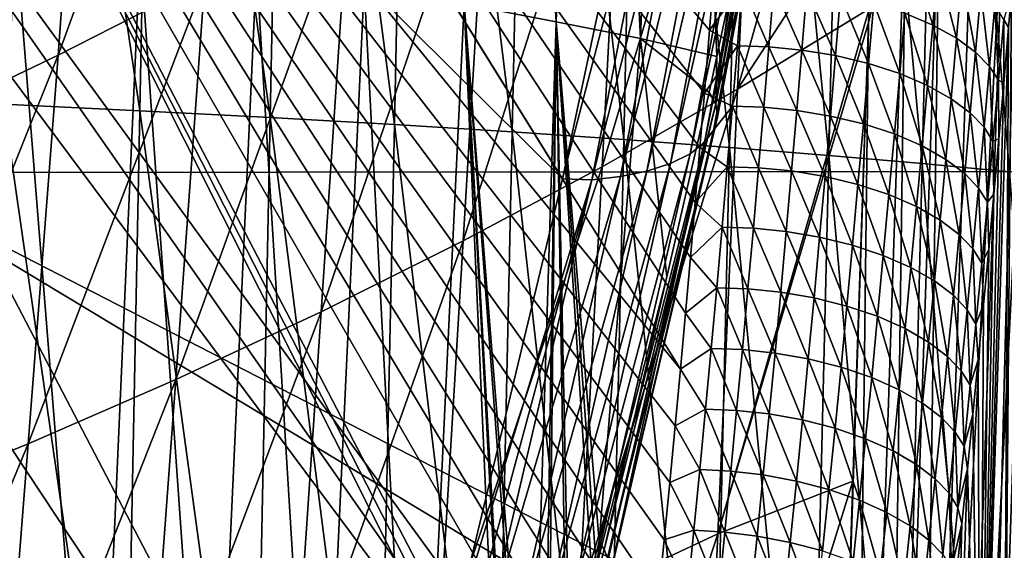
# Model space of a CAD drawing. Header units: metres. Extents: x -104 to 104, y -68 to 90.
# Tile 432 of 656: x 15.75 to 20.17, y 13.98 to 16.36. Entities that reach past the tile are written whole.
import ezdxf

# ---------------------------------------------------------------- set-up
doc = ezdxf.new("R2010")
doc.units = ezdxf.units.M
doc.layers.add('solid_FIT-BATH-153_SW0002', color=7, linetype='CONTINUOUS')

msp = doc.modelspace()

# ---------------------------------------------------------------- linework, layer by layer
at = {"layer": 'solid_FIT-BATH-153_SW0002'}
for points in [[(14.775215, 21.143587, 7.088831), (13.944211, 20.633574, 7.088831), (18.718248, 14.7952, 2.253488)], [(14.775215, 21.143587, 7.088831), (18.718248, 14.7952, 2.253488), (18.741072, 15.046566, 2.382676)], [(14.775215, 21.143587, 7.088831), (18.741072, 15.046566, 2.382676), (18.763229, 15.296129, 2.510672)], [(14.775215, 21.143587, 7.088831), (18.763229, 15.296129, 2.510672), (18.784739, 15.54389, 2.637475)], [(14.775215, 21.143587, 7.088831), (18.784739, 15.54389, 2.637475), (18.805618, 15.789851, 2.763087)], [(14.775215, 21.143587, 7.088831), (18.805618, 15.789851, 2.763087), (18.825891, 16.034016, 2.887506)], [(14.775215, 21.143587, 7.088831), (18.825891, 16.034016, 2.887506), (18.848825, 16.316584, 3.031133)], [(14.775215, 21.143587, 7.088831), (18.848825, 16.316584, 3.031133), (18.871035, 16.596676, 3.173099)], [(17.747385, 16.433588, -5.789553), (18.160479, 16.354721, -4.898818), (17.898781, 20.801872, -6.24078)], [(18.160479, 16.354721, -4.898818), (18.31596, 20.712233, -5.298172), (17.898781, 20.801872, -6.24078)], [(18.160479, 16.354721, -4.898818), (18.538469, 16.27853, -3.945827), (18.31596, 20.712233, -5.298172)], [(18.538469, 16.27853, -3.945827), (18.696856, 20.625584, -4.291433), (18.31596, 20.712233, -5.298172)], [(13.944211, 20.633574, 7.088831), (13.095623, 20.153385, 7.088831), (18.509315, 12.719113, 1.177064)], [(13.944211, 20.633574, 7.088831), (18.509315, 12.719113, 1.177064), (18.538176, 12.984971, 1.31579)], [(13.944211, 20.633574, 7.088831), (18.538176, 12.984971, 1.31579), (18.566212, 13.249014, 1.453323)], [(13.944211, 20.633574, 7.088831), (18.566212, 13.249014, 1.453323), (18.593445, 13.511241, 1.589665)], [(13.944211, 20.633574, 7.088831), (18.593445, 13.511241, 1.589665), (18.619896, 13.771655, 1.724814)], [(13.944211, 20.633574, 7.088831), (18.619896, 13.771655, 1.724814), (18.645582, 14.030256, 1.85877)], [(13.944211, 20.633574, 7.088831), (18.645582, 14.030256, 1.85877), (18.670523, 14.287046, 1.991535)], [(13.944211, 20.633574, 7.088831), (18.670523, 14.287046, 1.991535), (18.694738, 14.542027, 2.123108)], [(13.944211, 20.633574, 7.088831), (18.694738, 14.542027, 2.123108), (18.718248, 14.7952, 2.253488)], [(18.538469, 16.27853, -3.945827), (18.88133, 16.199087, -2.929581), (18.696856, 20.625584, -4.291433)], [(18.88133, 16.199087, -2.929581), (18.938206, 16.467079, -2.796283), (18.696856, 20.625584, -4.291433)], [(15.037621, 15.67846, 16.034233), (22.556349, 15.684122, 16.037848), (15.549903, 20.242361, 16.078049)], [(15.549903, 20.242361, 16.078049), (22.556349, 15.684122, 16.037848), (22.585775, 16.551304, 16.046957)], [(17.423363, 11.861287, 1.037146), (13.095623, 20.153385, 7.088831), (12.230521, 19.70363, 7.088831)], [(13.095623, 20.153385, 7.088831), (18.479616, 12.451439, 1.037146), (18.509315, 12.719113, 1.177064)], [(17.423363, 11.861287, 1.037146), (18.479616, 12.451439, 1.037146), (13.095623, 20.153385, 7.088831)], [(16.348286, 11.306169, 1.037146), (12.230521, 19.70363, 7.088831), (11.349995, 19.284874, 7.088831)], [(16.348286, 11.306169, 1.037146), (17.423363, 11.861287, 1.037146), (12.230521, 19.70363, 7.088831)], [(15.748035, 19.650187, -13.206454), (16.292364, 15.955278, -12.157362), (15.679744, 15.984326, -12.604534)], [(15.748035, 19.650187, -13.206454), (16.363461, 19.616949, -12.745592), (16.292364, 15.955278, -12.157362)], [(16.363461, 19.616949, -12.745592), (16.877352, 15.924773, -11.678513), (16.292364, 15.955278, -12.157362)], [(16.363461, 19.616949, -12.745592), (16.951126, 19.582022, -12.25224), (16.877352, 15.924773, -11.678513)], [(16.951126, 19.582022, -12.25224), (17.434267, 15.892907, -11.168025), (16.877352, 15.924773, -11.678513)], [(16.951126, 19.582022, -12.25224), (17.510601, 19.545511, -11.726474), (17.434267, 15.892907, -11.168025)], [(17.510601, 19.545511, -11.726474), (17.963161, 15.859818, -10.626362), (17.434267, 15.892907, -11.168025)], [(17.510601, 19.545511, -11.726474), (18.041948, 19.507574, -11.168806), (17.963161, 15.859818, -10.626362)], [(18.041948, 19.507574, -11.168806), (18.464262, 15.825661, -10.054133), (17.963161, 15.859818, -10.626362)], [(18.041948, 19.507574, -11.168806), (18.545393, 19.468382, -10.579895), (18.464262, 15.825661, -10.054133)], [(18.545393, 19.468382, -10.579895), (18.937792, 15.790587, -9.451953), (18.464262, 15.825661, -10.054133)], [(18.545393, 19.468382, -10.579895), (19.02116, 19.428106, -9.960399), (18.937792, 15.790587, -9.451953)], [(19.02116, 19.428106, -9.960399), (19.38398, 15.754754, -8.820435), (18.937792, 15.790587, -9.451953)], [(19.02116, 19.428106, -9.960399), (19.469477, 19.386921, -9.310973), (19.38398, 15.754754, -8.820435)], [(14.983795, 18.826588, 0.975642), (15.877056, 19.373859, 0.975642), (18.188578, 15.650387, -1.859999)], [(15.877056, 19.373859, 0.975642), (18.367298, 16.487066, -1.468504), (18.188578, 15.650387, -1.859999)], [(19.469477, 19.386921, -9.310973), (19.803049, 15.718314, -8.160189), (19.38398, 15.754754, -8.820435)], [(19.469477, 19.386921, -9.310973), (19.890564, 19.344997, -8.632278), (19.803049, 15.718314, -8.160189)], [(19.890564, 19.344997, -8.632278), (20.195229, 15.681422, -7.471831), (19.803049, 15.718314, -8.160189)], [(19.890564, 19.344997, -8.632278), (20.284647, 19.302507, -7.924972), (20.195229, 15.681422, -7.471831)], [(15.255542, 10.786682, 1.037146), (16.348286, 11.306169, 1.037146), (11.349995, 19.284874, 7.088831)], [(14.071692, 18.311333, 0.975642), (14.983795, 18.826588, 0.975642), (17.664785, 13.488188, -2.882639)], [(14.983795, 18.826588, 0.975642), (18.188578, 15.650387, -1.859999), (17.698965, 13.613595, -2.823331)], [(14.983795, 18.826588, 0.975642), (17.698965, 13.613595, -2.823331), (17.682003, 13.551157, -2.852858)], [(14.983795, 18.826588, 0.975642), (17.682003, 13.551157, -2.852858), (17.664785, 13.488188, -2.882639)], [(18.973932, 16.051702, 13.041222), (19.634628, 18.396641, 13.06475), (19.585209, 16.991919, 13.051079)], [(19.063553, 18.04875, 13.061334), (19.634628, 18.396641, 13.06475), (18.973932, 16.051702, 13.041222)], [(16.705254, 18.342299, 13.06327), (16.584305, 16.541666, 13.045112), (15.926164, 16.204857, 13.04113)], [(16.052624, 17.958794, 13.059176), (16.705254, 18.342299, 13.06327), (15.926164, 16.204857, 13.04113)], [(14.071692, 18.311333, 0.975642), (17.664785, 13.488188, -2.882639), (15.624002, 12.404333, -2.882639)], [(18.877129, 15.98632, -2.881181), (19.251661, 18.086529, -1.998009), (19.198288, 17.791922, -2.142098)], [(19.273703, 18.042137, -1.870033), (19.251661, 18.086529, -1.998009), (18.877129, 15.98632, -2.881181)], [(19.063553, 18.04875, 13.061334), (18.973932, 16.051702, 13.041222), (18.366255, 15.70402, 13.037248)], [(18.469063, 17.64772, 13.057257), (19.063553, 18.04875, 13.061334), (18.366255, 15.70402, 13.037248)], [(19.273703, 18.042137, -1.870033), (18.877129, 15.98632, -2.881181), (18.883635, 15.927022, -2.745329)], [(19.273703, 18.042137, -1.870033), (18.883635, 15.927022, -2.745329), (19.275072, 17.989664, -1.737463)], [(19.275072, 17.989664, -1.737463), (18.883635, 15.927022, -2.745329), (18.867046, 15.86837, -2.604195)], [(19.275072, 17.989664, -1.737463), (18.867046, 15.86837, -2.604195), (19.254999, 17.936956, -1.601485)], [(16.052624, 17.958794, 13.059176), (15.926164, 16.204857, 13.04113), (15.254771, 15.883656, 13.037199)], [(15.385309, 17.592249, 13.055119), (16.052624, 17.958794, 13.059176), (15.254771, 15.883656, 13.037199)], [(19.254999, 17.936956, -1.601485), (18.867046, 15.86837, -2.604195), (18.826042, 15.812575, -2.462469)], [(19.254999, 17.936956, -1.601485), (18.826042, 15.812575, -2.462469), (19.212492, 17.88575, -1.466358)], [(19.212492, 17.88575, -1.466358), (18.826042, 15.812575, -2.462469), (18.761131, 15.762035, -2.325812)], [(19.212492, 17.88575, -1.466358), (18.761131, 15.762035, -2.325812), (19.148148, 17.837973, -1.337041)], [(19.148148, 17.837973, -1.337041), (18.761131, 15.762035, -2.325812), (18.673626, 15.718924, -2.199594)], [(19.148148, 17.837973, -1.337041), (18.673626, 15.718924, -2.199594), (19.063225, 17.795406, -1.218216)], [(19.063225, 17.795406, -1.218216), (18.673626, 15.718924, -2.199594), (18.567715, 15.684466, -2.08786)], [(19.063225, 17.795406, -1.218216), (18.567715, 15.684466, -2.08786), (18.961376, 17.759232, -1.113349)], [(18.877129, 15.98632, -2.881181), (19.198288, 17.791922, -2.142098), (18.938206, 16.467079, -2.796283)], [(18.846857, 17.73045, -1.025532), (18.448303, 15.659619, -1.994237), (18.320471, 15.644491, -1.920458)], [(18.846857, 17.73045, -1.025532), (18.320471, 15.644491, -1.920458), (18.724113, 17.709415, -0.95625)], [(18.961376, 17.759232, -1.113349), (18.567715, 15.684466, -2.08786), (18.448303, 15.659619, -1.994237)], [(18.961376, 17.759232, -1.113349), (18.448303, 15.659619, -1.994237), (18.846857, 17.73045, -1.025532)], [(18.724113, 17.709415, -0.95625), (18.320471, 15.644491, -1.920458), (18.188578, 15.650387, -1.859999)], [(18.367298, 16.487066, -1.468504), (18.724113, 17.709415, -0.95625), (18.188578, 15.650387, -1.859999)], [(18.469063, 17.64772, 13.057257), (18.366255, 15.70402, 13.037248), (17.742941, 15.371285, 13.033304)], [(17.856859, 17.262934, 13.053186), (18.469063, 17.64772, 13.057257), (17.742941, 15.371285, 13.033304)], [(17.856859, 17.262934, 13.053186), (17.742941, 15.371285, 13.033304), (17.105148, 15.05331, 13.029402)], [(17.228209, 16.894291, 13.049133), (17.856859, 17.262934, 13.053186), (17.105148, 15.05331, 13.029402)], [(19.730734, 17.013561, 13.040682), (19.6299, 9.507215, 12.917552), (19.479855, 9.511756, 12.951586)], [(19.562489, 16.351444, 13.044565), (19.730734, 17.013561, 13.040682), (19.479855, 9.511756, 12.951586)], [(19.562489, 16.351444, 13.044565), (19.564631, 16.411755, 13.045186), (19.730734, 17.013561, 13.040682)], [(19.880777, 17.008757, 13.006666), (19.6299, 9.507215, 12.917552), (19.730734, 17.013561, 13.040682)], [(18.973932, 16.051702, 13.041222), (19.585209, 16.991919, 13.051079), (19.564631, 16.411755, 13.045186)], [(19.880777, 17.008757, 13.006666), (19.778368, 9.503073, 12.857947), (19.6299, 9.507215, 12.917552)], [(20.029232, 17.004295, 12.947044), (19.778368, 9.503073, 12.857947), (19.880777, 17.008757, 13.006666)], [(20.170069, 17.000383, 12.861867), (19.778368, 9.503073, 12.857947), (20.029232, 17.004295, 12.947044)], [(20.170069, 17.000383, 12.861867), (19.919226, 9.499529, 12.77282), (19.778368, 9.503073, 12.857947)], [(20.296686, 16.997223, 12.753589), (19.919226, 9.499529, 12.77282), (20.170069, 17.000383, 12.861867)], [(20.296686, 16.997223, 12.753589), (20.045874, 9.49677, 12.664618), (19.919226, 9.499529, 12.77282)], [(20.403149, 16.994986, 12.625446), (20.045874, 9.49677, 12.664618), (20.296686, 16.997223, 12.753589)], [(20.403149, 16.994986, 12.625446), (20.152376, 9.494948, 12.536571), (20.045874, 9.49677, 12.664618)], [(20.48632, 16.993713, 12.483418), (20.152376, 9.494948, 12.536571), (20.403149, 16.994986, 12.625446)], [(20.48632, 16.993713, 12.483418), (20.235594, 9.49409, 12.394644), (20.152376, 9.494948, 12.536571)], [(17.228209, 16.894291, 13.049133), (17.105148, 15.05331, 13.029402), (16.453974, 14.749885, 13.025548)], [(16.584305, 16.541666, 13.045112), (17.228209, 16.894291, 13.049133), (16.453974, 14.749885, 13.025548)], [(15.732136, 16.759008, -8.744019), (15.539649, 12.284508, -8.195549), (16.095444, 12.218803, -7.588552)], [(15.732136, 16.759008, -8.744019), (16.095444, 12.218803, -7.588552), (16.293427, 16.678658, -8.091648)], [(16.293427, 16.678658, -8.091648), (16.095444, 12.218803, -7.588552), (16.612223, 12.151568, -6.930282)], [(16.293427, 16.678658, -8.091648), (16.612223, 12.151568, -6.930282), (16.81525, 16.596748, -7.38371)], [(19.850203, 16.339504, 3.296274), (19.748211, 16.662996, 3.347107), (19.72526, 16.392601, 3.210423)], [(19.873478, 16.610226, 3.433449), (19.748211, 16.662996, 3.347107), (19.850203, 16.339504, 3.296274)], [(16.81525, 16.596748, -7.38371), (16.612223, 12.151568, -6.930282), (17.091894, 12.083954, -6.217787)], [(16.81525, 16.596748, -7.38371), (17.091894, 12.083954, -6.217787), (17.299332, 16.514614, -6.617307)], [(18.871035, 16.596676, 3.173099), (18.848825, 16.316584, 3.031133), (18.995485, 16.518225, 3.097921)], [(19.873478, 16.610226, 3.433449), (19.850203, 16.339504, 3.296274), (19.956913, 16.280373, 3.398389)], [(19.873478, 16.610226, 3.433449), (19.956913, 16.280373, 3.398389), (19.980455, 16.551601, 3.536211)], [(16.584305, 16.541666, 13.045112), (16.453974, 14.749885, 13.025548), (15.790336, 14.460742, 13.021752)], [(15.926164, 16.204857, 13.04113), (16.584305, 16.541666, 13.045112), (15.790336, 14.460742, 13.021752)], [(19.980455, 16.551601, 3.536211), (19.956913, 16.280373, 3.398389), (20.042429, 16.2178, 3.511825)], [(19.980455, 16.551601, 3.536211), (20.042429, 16.2178, 3.511825), (20.066168, 16.489685, 3.650396)], [(17.299332, 16.514614, -6.617307), (17.091894, 12.083954, -6.217787), (17.536367, 12.017114, -5.448112)], [(17.299332, 16.514614, -6.617307), (17.536367, 12.017114, -5.448112), (17.747385, 16.433588, -5.789553)], [(18.848825, 16.316584, 3.031133), (18.973577, 16.246691, 2.960287), (18.995485, 16.518225, 3.097921)], [(19.114809, 16.241919, 2.941963), (18.995485, 16.518225, 3.097921), (18.973577, 16.246691, 2.960287)], [(19.136938, 16.51296, 3.079195), (18.995485, 16.518225, 3.097921), (19.114809, 16.241919, 2.941963)], [(19.136938, 16.51296, 3.079195), (19.114809, 16.241919, 2.941963), (19.262989, 16.22744, 2.942388)], [(19.136938, 16.51296, 3.079195), (19.262989, 16.22744, 2.942388), (19.285397, 16.498133, 3.079369)], [(19.285397, 16.498133, 3.079369), (19.262989, 16.22744, 2.942388), (19.41415, 16.202299, 2.964313)], [(19.285397, 16.498133, 3.079369), (19.41415, 16.202299, 2.964313), (19.43688, 16.472809, 3.101225)], [(20.066168, 16.489685, 3.650396), (20.042429, 16.2178, 3.511825), (20.10463, 16.154238, 3.631746)], [(20.066168, 16.489685, 3.650396), (20.10463, 16.154238, 3.631746), (20.128483, 16.426903, 3.771113)], [(20.167488, 12.260657, 5.388446), (20.306332, 16.443111, 5.317373), (20.203037, 16.480947, 4.102735)], [(20.190126, 16.329258, 4.024946), (20.167488, 12.260657, 5.388446), (20.203037, 16.480947, 4.102735)], [(20.16861, 16.365202, 3.893941), (20.190126, 16.329258, 4.024946), (20.203037, 16.480947, 4.102735)], [(18.877129, 15.98632, -2.881181), (18.938206, 16.467079, -2.796283), (18.88133, 16.199087, -2.929581)], [(19.43688, 16.472809, 3.101225), (19.41415, 16.202299, 2.964313), (19.56251, 16.166897, 3.008002)], [(19.43688, 16.472809, 3.101225), (19.56251, 16.166897, 3.008002), (19.585587, 16.437393, 3.145032)], [(19.585587, 16.437393, 3.145032), (19.56251, 16.166897, 3.008002), (19.701845, 16.121943, 3.073089)], [(19.585587, 16.437393, 3.145032), (19.701845, 16.121943, 3.073089), (19.72526, 16.392601, 3.210423)], [(20.167488, 12.260657, 5.388446), (20.251968, 12.233043, 6.618677), (20.306332, 16.443111, 5.317373)], [(17.747385, 16.433588, -5.789553), (17.536367, 12.017114, -5.448112), (17.945103, 11.950152, -4.623093)], [(17.974073, 12.210953, -4.604732), (17.747385, 16.433588, -5.789553), (17.945103, 11.950152, -4.623093)], [(18.04689, 12.694856, -4.526827), (18.160479, 16.354721, -4.898818), (17.747385, 16.433588, -5.789553)], [(18.032898, 12.612185, -4.543858), (18.04689, 12.694856, -4.526827), (17.747385, 16.433588, -5.789553)], [(17.981443, 12.268072, -4.598406), (18.032898, 12.612185, -4.543858), (17.747385, 16.433588, -5.789553)], [(17.974073, 12.210953, -4.604732), (17.981443, 12.268072, -4.598406), (17.747385, 16.433588, -5.789553)], [(18.886282, 14.057591, 13.019372), (19.564631, 16.411755, 13.045186), (19.562489, 16.351444, 13.044565)], [(18.973932, 16.051702, 13.041222), (19.564631, 16.411755, 13.045186), (18.886282, 14.057591, 13.019372)], [(19.826481, 16.068508, 3.158459), (19.72526, 16.392601, 3.210423), (19.701845, 16.121943, 3.073089)], [(19.850203, 16.339504, 3.296274), (19.72526, 16.392601, 3.210423), (19.826481, 16.068508, 3.158459)], [(20.128483, 16.426903, 3.771113), (20.10463, 16.154238, 3.631746), (20.144712, 16.091675, 3.753776)], [(20.128483, 16.426903, 3.771113), (20.144712, 16.091675, 3.753776), (20.16861, 16.365202, 3.893941)], [(18.04689, 12.694856, -4.526827), (18.110157, 13.030879, -4.441477), (18.160479, 16.354721, -4.898818)], [(18.110157, 13.030879, -4.441477), (18.126383, 13.108997, -4.41769), (18.160479, 16.354721, -4.898818)], [(18.126383, 13.108997, -4.41769), (18.205854, 13.458774, -4.292357), (18.160479, 16.354721, -4.898818)], [(18.353693, 14.022279, -4.02911), (18.538469, 16.27853, -3.945827), (18.160479, 16.354721, -4.898818)], [(18.336468, 13.959552, -4.061352), (18.353693, 14.022279, -4.02911), (18.160479, 16.354721, -4.898818)], [(18.318888, 13.895994, -4.09404), (18.336468, 13.959552, -4.061352), (18.160479, 16.354721, -4.898818)], [(18.218082, 13.508919, -4.271956), (18.318888, 13.895994, -4.09404), (18.160479, 16.354721, -4.898818)], [(18.205854, 13.458774, -4.292357), (18.218082, 13.508919, -4.271956), (18.160479, 16.354721, -4.898818)], [(18.886282, 14.057591, 13.019372), (19.562489, 16.351444, 13.044565), (19.491671, 14.292735, 13.022391)], [(19.562489, 16.351444, 13.044565), (19.479855, 9.511756, 12.951586), (19.33329, 9.490771, 12.962848)], [(19.562489, 16.351444, 13.044565), (19.33329, 9.490771, 12.962848), (19.356848, 10.189507, 12.972233)], [(19.356848, 10.189507, 12.972233), (19.423355, 12.216923, 12.998048), (19.562489, 16.351444, 13.044565)], [(19.423355, 12.216923, 12.998048), (19.491671, 14.292735, 13.022391), (19.562489, 16.351444, 13.044565)], [(20.16861, 16.365202, 3.893941), (20.144712, 16.091675, 3.753776), (20.168516, 16.079306, 3.896484)], [(20.16861, 16.365202, 3.893941), (20.168516, 16.079306, 3.896484), (20.190126, 16.329258, 4.024946)], [(18.848825, 16.316584, 3.031133), (18.825891, 16.034016, 2.887506), (18.973577, 16.246691, 2.960287)], [(19.850203, 16.339504, 3.296274), (19.826481, 16.068508, 3.158459), (19.932934, 16.008892, 3.259959)], [(19.850203, 16.339504, 3.296274), (19.932934, 16.008892, 3.259959), (19.956913, 16.280373, 3.398389)], [(20.190126, 16.329258, 4.024946), (20.062775, 12.291526, 4.198702), (20.167488, 12.260657, 5.388446)], [(20.190126, 16.329258, 4.024946), (20.168516, 16.079306, 3.896484), (20.062775, 12.291526, 4.198702)], [(18.353693, 14.022279, -4.02911), (18.656929, 15.209398, -3.425625), (18.538469, 16.27853, -3.945827)], [(18.846231, 16.037319, -3.01025), (18.88133, 16.199087, -2.929581), (18.538469, 16.27853, -3.945827)], [(18.656929, 15.209398, -3.425625), (18.846231, 16.037319, -3.01025), (18.538469, 16.27853, -3.945827)], [(19.956913, 16.280373, 3.398389), (19.932934, 16.008892, 3.259959), (20.018251, 15.945716, 3.372697)], [(19.956913, 16.280373, 3.398389), (20.018251, 15.945716, 3.372697), (20.042429, 16.2178, 3.511825)], [(18.825891, 16.034016, 2.887506), (18.95116, 15.975209, 2.822296), (18.973577, 16.246691, 2.960287)], [(19.092152, 15.970783, 2.804265), (18.973577, 16.246691, 2.960287), (18.95116, 15.975209, 2.822296)], [(19.114809, 16.241919, 2.941963), (18.973577, 16.246691, 2.960287), (19.092152, 15.970783, 2.804265)], [(19.114809, 16.241919, 2.941963), (19.092152, 15.970783, 2.804265), (19.240047, 15.95652, 2.804841)], [(19.114809, 16.241919, 2.941963), (19.240047, 15.95652, 2.804841), (19.262989, 16.22744, 2.942388)], [(19.262989, 16.22744, 2.942388), (19.240047, 15.95652, 2.804841), (19.390888, 15.931453, 2.826756)], [(19.262989, 16.22744, 2.942388), (19.390888, 15.931453, 2.826756), (19.41415, 16.202299, 2.964313)], [(20.042429, 16.2178, 3.511825), (20.018251, 15.945716, 3.372697), (20.080326, 15.881468, 3.491885)], [(20.042429, 16.2178, 3.511825), (20.080326, 15.881468, 3.491885), (20.10463, 16.154238, 3.631746)], [(15.926164, 16.204857, 13.04113), (15.790336, 14.460742, 13.021752), (15.115121, 14.185607, 13.018023)], [(15.254771, 15.883656, 13.037199), (15.926164, 16.204857, 13.04113), (15.115121, 14.185607, 13.018023)], [(18.877129, 15.98632, -2.881181), (18.88133, 16.199087, -2.929581), (18.846231, 16.037319, -3.01025)], [(19.41415, 16.202299, 2.964313), (19.390888, 15.931453, 2.826756), (19.538916, 15.895981, 2.870275)], [(19.41415, 16.202299, 2.964313), (19.538916, 15.895981, 2.870275), (19.56251, 16.166897, 3.008002)], [(19.56251, 16.166897, 3.008002), (19.538916, 15.895981, 2.870275), (19.677925, 15.850822, 2.935036)], [(19.56251, 16.166897, 3.008002), (19.677925, 15.850822, 2.935036), (19.701845, 16.121943, 3.073089)], [(20.10463, 16.154238, 3.631746), (20.080326, 15.881468, 3.491885), (20.120344, 15.818169, 3.613186)], [(20.10463, 16.154238, 3.631746), (20.120344, 15.818169, 3.613186), (20.144712, 16.091675, 3.753776)], [(19.802267, 15.797051, 3.019935), (19.701845, 16.121943, 3.073089), (19.677925, 15.850822, 2.935036)], [(19.826481, 16.068508, 3.158459), (19.701845, 16.121943, 3.073089), (19.802267, 15.797051, 3.019935)], [(20.144712, 16.091675, 3.753776), (20.120344, 15.818169, 3.613186), (20.146505, 15.829677, 3.767866)], [(20.144712, 16.091675, 3.753776), (20.146505, 15.829677, 3.767866), (20.168516, 16.079306, 3.896484)], [(18.973932, 16.051702, 13.041222), (18.886282, 14.057591, 13.019372), (18.26405, 13.764903, 13.015598)], [(18.366255, 15.70402, 13.037248), (18.973932, 16.051702, 13.041222), (18.26405, 13.764903, 13.015598)], [(19.826481, 16.068508, 3.158459), (19.802267, 15.797051, 3.019935), (19.90847, 15.736996, 3.120859)], [(19.826481, 16.068508, 3.158459), (19.90847, 15.736996, 3.120859), (19.932934, 16.008892, 3.259959)], [(20.168516, 16.079306, 3.896484), (20.146505, 15.829677, 3.767866), (20.062775, 12.291526, 4.198702)], [(18.376331, 13.985997, -3.963765), (18.846231, 16.037319, -3.01025), (18.656929, 15.209398, -3.425625)], [(18.877129, 15.98632, -2.881181), (18.846231, 16.037319, -3.01025), (18.376331, 13.985997, -3.963765)], [(18.825891, 16.034016, 2.887506), (18.805618, 15.789851, 2.763087), (18.95116, 15.975209, 2.822296)], [(19.932934, 16.008892, 3.259959), (19.90847, 15.736996, 3.120859), (19.993593, 15.673309, 3.232961)], [(19.932934, 16.008892, 3.259959), (19.993593, 15.673309, 3.232961), (20.018251, 15.945716, 3.372697)], [(15.679744, 15.984326, -12.604534), (16.219507, 12.24633, -11.587009), (15.609805, 12.270155, -12.021563)], [(15.679744, 15.984326, -12.604534), (16.292364, 15.955278, -12.157362), (16.219507, 12.24633, -11.587009)], [(16.292364, 15.955278, -12.157362), (16.801704, 12.22134, -11.121537), (16.219507, 12.24633, -11.587009)], [(16.292364, 15.955278, -12.157362), (16.877352, 15.924773, -11.678513), (16.801704, 12.22134, -11.121537)], [(18.877129, 15.98632, -2.881181), (18.376331, 13.985997, -3.963765), (18.391171, 13.94989, -3.894759)], [(18.883635, 15.927022, -2.745329), (18.877129, 15.98632, -2.881181), (18.391171, 13.94989, -3.894759)], [(18.805618, 15.789851, 2.763087), (18.928217, 15.703711, 2.68394), (18.95116, 15.975209, 2.822296)], [(19.068947, 15.699435, 2.66607), (18.95116, 15.975209, 2.822296), (18.928217, 15.703711, 2.68394)], [(19.092152, 15.970783, 2.804265), (18.95116, 15.975209, 2.822296), (19.068947, 15.699435, 2.66607)], [(19.092152, 15.970783, 2.804265), (19.068947, 15.699435, 2.66607), (19.216547, 15.685217, 2.666685)], [(19.092152, 15.970783, 2.804265), (19.216547, 15.685217, 2.666685), (19.240047, 15.95652, 2.804841)], [(19.240047, 15.95652, 2.804841), (19.216547, 15.685217, 2.666685), (19.367064, 15.660084, 2.6885)], [(19.240047, 15.95652, 2.804841), (19.367064, 15.660084, 2.6885), (19.390888, 15.931453, 2.826756)], [(16.877352, 15.924773, -11.678513), (17.355959, 12.195268, -10.625158), (16.801704, 12.22134, -11.121537)], [(16.877352, 15.924773, -11.678513), (17.434267, 15.892907, -11.168025), (17.355959, 12.195268, -10.625158)], [(18.883635, 15.927022, -2.745329), (18.391171, 13.94989, -3.894759), (18.402695, 13.879403, -3.751179)], [(18.867046, 15.86837, -2.604195), (18.883635, 15.927022, -2.745329), (18.402695, 13.879403, -3.751179)], [(19.390888, 15.931453, 2.826756), (19.367064, 15.660084, 2.6885), (19.514761, 15.624448, 2.731786)], [(19.390888, 15.931453, 2.826756), (19.514761, 15.624448, 2.731786), (19.538916, 15.895981, 2.870275)], [(20.018251, 15.945716, 3.372697), (19.993593, 15.673309, 3.232961), (20.05554, 15.608506, 3.351496)], [(20.018251, 15.945716, 3.372697), (20.05554, 15.608506, 3.351496), (20.080326, 15.881468, 3.491885)], [(17.434267, 15.892907, -11.168025), (17.882301, 12.16823, -10.098286), (17.355959, 12.195268, -10.625158)], [(17.434267, 15.892907, -11.168025), (17.963161, 15.859818, -10.626362), (17.882301, 12.16823, -10.098286)], [(18.867046, 15.86837, -2.604195), (18.402695, 13.879403, -3.751179), (18.388567, 13.813589, -3.604415)], [(18.826042, 15.812575, -2.462469), (18.867046, 15.86837, -2.604195), (18.388567, 13.813589, -3.604415)], [(19.538916, 15.895981, 2.870275), (19.514761, 15.624448, 2.731786), (19.653454, 15.579041, 2.796194)], [(19.538916, 15.895981, 2.870275), (19.653454, 15.579041, 2.796194), (19.677925, 15.850822, 2.935036)], [(20.080326, 15.881468, 3.491885), (20.05554, 15.608506, 3.351496), (20.095488, 15.544637, 3.472159)], [(20.080326, 15.881468, 3.491885), (20.095488, 15.544637, 3.472159), (20.120344, 15.818169, 3.613186)], [(17.963161, 15.859818, -10.626362), (18.380964, 12.14036, -9.541492), (17.882301, 12.16823, -10.098286)], [(17.963161, 15.859818, -10.626362), (18.464262, 15.825661, -10.054133), (18.380964, 12.14036, -9.541492)], [(18.464262, 15.825661, -10.054133), (18.852171, 12.111786, -8.955354), (18.380964, 12.14036, -9.541492)], [(18.464262, 15.825661, -10.054133), (18.937792, 15.790587, -9.451953), (18.852171, 12.111786, -8.955354)], [(19.777514, 15.524948, 2.880634), (19.677925, 15.850822, 2.935036), (19.653454, 15.579041, 2.796194)], [(19.802267, 15.797051, 3.019935), (19.677925, 15.850822, 2.935036), (19.777514, 15.524948, 2.880634)], [(20.146505, 15.829677, 3.767866), (20.1241, 15.580566, 3.63918), (20.062775, 12.291526, 4.198702)], [(20.120344, 15.818169, 3.613186), (20.095488, 15.544637, 3.472159), (20.1241, 15.580566, 3.63918)], [(20.120344, 15.818169, 3.613186), (20.1241, 15.580566, 3.63918), (20.146505, 15.829677, 3.767866)], [(18.826042, 15.812575, -2.462469), (18.349926, 13.755053, -3.460504), (18.28854, 13.705068, -3.322988)], [(18.761131, 15.762035, -2.325812), (18.826042, 15.812575, -2.462469), (18.28854, 13.705068, -3.322988)], [(18.826042, 15.812575, -2.462469), (18.388567, 13.813589, -3.604415), (18.349926, 13.755053, -3.460504)], [(18.805618, 15.789851, 2.763087), (18.784739, 15.54389, 2.637475), (18.928217, 15.703711, 2.68394)], [(18.937792, 15.790587, -9.451953), (19.296152, 12.082643, -8.340446), (18.852171, 12.111786, -8.955354)], [(18.937792, 15.790587, -9.451953), (19.38398, 15.754754, -8.820435), (19.296152, 12.082643, -8.340446)], [(19.802267, 15.797051, 3.019935), (19.777514, 15.524948, 2.880634), (19.883478, 15.464525, 2.981027)], [(19.802267, 15.797051, 3.019935), (19.883478, 15.464525, 2.981027), (19.90847, 15.736996, 3.120859)], [(18.761131, 15.762035, -2.325812), (18.28854, 13.705068, -3.322988), (18.205044, 13.664695, -3.194379)], [(18.673626, 15.718924, -2.199594), (18.761131, 15.762035, -2.325812), (18.205044, 13.664695, -3.194379)], [(19.38398, 15.754754, -8.820435), (19.713135, 12.053059, -7.697341), (19.296152, 12.082643, -8.340446)], [(19.38398, 15.754754, -8.820435), (19.803049, 15.718314, -8.160189), (19.713135, 12.053059, -7.697341)], [(19.90847, 15.736996, 3.120859), (19.883478, 15.464525, 2.981027), (19.96842, 15.400452, 3.092566)], [(19.90847, 15.736996, 3.120859), (19.96842, 15.400452, 3.092566), (19.993593, 15.673309, 3.232961)], [(18.366255, 15.70402, 13.037248), (18.26405, 13.764903, 13.015598), (17.62862, 13.485534, 13.011877)], [(17.742941, 15.371285, 13.033304), (18.366255, 15.70402, 13.037248), (17.62862, 13.485534, 13.011877)], [(18.673626, 15.718924, -2.199594), (18.205044, 13.664695, -3.194379), (18.10136, 13.634412, -3.076625)], [(18.567715, 15.684466, -2.08786), (18.673626, 15.718924, -2.199594), (18.10136, 13.634412, -3.076625)], [(18.784739, 15.54389, 2.637475), (18.904732, 15.432132, 2.545211), (18.928217, 15.703711, 2.68394)], [(19.045176, 15.427763, 2.527354), (18.928217, 15.703711, 2.68394), (18.904732, 15.432132, 2.545211)], [(19.068947, 15.699435, 2.66607), (18.928217, 15.703711, 2.68394), (19.045176, 15.427763, 2.527354)], [(19.068947, 15.699435, 2.66607), (19.045176, 15.427763, 2.527354), (19.192461, 15.413379, 2.527877)], [(19.068947, 15.699435, 2.66607), (19.192461, 15.413379, 2.527877), (19.216547, 15.685217, 2.666685)], [(19.216547, 15.685217, 2.666685), (19.192461, 15.413379, 2.527877), (19.342646, 15.388016, 2.549489)], [(19.216547, 15.685217, 2.666685), (19.342646, 15.388016, 2.549489), (19.367064, 15.660084, 2.6885)], [(19.803049, 15.718314, -8.160189), (20.103348, 12.023168, -7.026617), (19.713135, 12.053059, -7.697341)], [(19.803049, 15.718314, -8.160189), (20.195229, 15.681422, -7.471831), (20.103348, 12.023168, -7.026617)], [(14.936717, 11.234053, 15.983197), (22.405043, 11.239195, 15.985862), (15.037621, 15.67846, 16.034233)], [(15.037621, 15.67846, 16.034233), (22.426888, 11.8795, 15.993917), (22.556349, 15.684122, 16.037848)], [(15.037621, 15.67846, 16.034233), (22.405043, 11.239195, 15.985862), (22.426888, 11.8795, 15.993917)], [(18.188578, 15.650387, -1.859999), (18.320471, 15.644491, -1.920458), (17.698965, 13.613595, -2.823331)], [(18.320471, 15.644491, -1.920458), (17.77157, 13.609513, -2.852576), (17.698965, 13.613595, -2.823331)], [(18.320471, 15.644491, -1.920458), (17.842987, 13.608418, -2.88746), (17.77157, 13.609513, -2.852576)], [(18.448303, 15.659619, -1.994237), (17.979078, 13.615261, -2.972686), (17.842987, 13.608418, -2.88746)], [(18.320471, 15.644491, -1.920458), (18.448303, 15.659619, -1.994237), (17.842987, 13.608418, -2.88746)], [(18.567715, 15.684466, -2.08786), (18.10136, 13.634412, -3.076625), (17.979078, 13.615261, -2.972686)], [(18.448303, 15.659619, -1.994237), (18.567715, 15.684466, -2.08786), (17.979078, 13.615261, -2.972686)], [(19.367064, 15.660084, 2.6885), (19.342646, 15.388016, 2.549489), (19.490007, 15.352107, 2.592474)], [(19.367064, 15.660084, 2.6885), (19.490007, 15.352107, 2.592474), (19.514761, 15.624448, 2.731786)], [(19.993593, 15.673309, 3.232961), (19.96842, 15.400452, 3.092566), (20.030245, 15.335266, 3.210544)], [(19.993593, 15.673309, 3.232961), (20.030245, 15.335266, 3.210544), (20.05554, 15.608506, 3.351496)], [(20.195229, 15.681422, -7.471831), (20.467058, 11.9931, -6.328853), (20.103348, 12.023168, -7.026617)], [(19.514761, 15.624448, 2.731786), (19.490007, 15.352107, 2.592474), (19.628387, 15.306406, 2.656498)], [(19.514761, 15.624448, 2.731786), (19.628387, 15.306406, 2.656498), (19.653454, 15.579041, 2.796194)], [(20.05554, 15.608506, 3.351496), (20.030245, 15.335266, 3.210544), (20.070127, 15.271037, 3.330682)], [(20.05554, 15.608506, 3.351496), (20.070127, 15.271037, 3.330682), (20.095488, 15.544637, 3.472159)], [(19.752174, 15.25202, 2.74049), (19.653454, 15.579041, 2.796194), (19.628387, 15.306406, 2.656498)], [(19.777514, 15.524948, 2.880634), (19.653454, 15.579041, 2.796194), (19.752174, 15.25202, 2.74049)], [(20.1241, 15.580566, 3.63918), (20.101311, 15.332253, 3.510537), (20.062775, 12.291526, 4.198702)], [(20.095488, 15.544637, 3.472159), (20.101311, 15.332253, 3.510537), (20.1241, 15.580566, 3.63918)], [(18.784739, 15.54389, 2.637475), (18.763229, 15.296129, 2.510672), (18.904732, 15.432132, 2.545211)], [(19.777514, 15.524948, 2.880634), (19.752174, 15.25202, 2.74049), (19.857914, 15.191324, 2.840403)], [(19.777514, 15.524948, 2.880634), (19.857914, 15.191324, 2.840403), (19.883478, 15.464525, 2.981027)], [(20.095488, 15.544637, 3.472159), (20.070127, 15.271037, 3.330682), (20.101311, 15.332253, 3.510537)], [(19.883478, 15.464525, 2.981027), (19.857914, 15.191324, 2.840403), (19.942688, 15.12702, 2.951465)], [(19.883478, 15.464525, 2.981027), (19.942688, 15.12702, 2.951465), (19.96842, 15.400452, 3.092566)], [(18.763229, 15.296129, 2.510672), (18.880693, 15.160444, 2.406116), (18.904732, 15.432132, 2.545211)], [(19.020823, 15.155727, 2.388131), (18.904732, 15.432132, 2.545211), (18.880693, 15.160444, 2.406116)], [(19.045176, 15.427763, 2.527354), (18.904732, 15.432132, 2.545211), (19.020823, 15.155727, 2.388131)], [(19.045176, 15.427763, 2.527354), (19.020823, 15.155727, 2.388131), (19.167768, 15.140961, 2.38844)], [(19.045176, 15.427763, 2.527354), (19.167768, 15.140961, 2.38844), (19.192461, 15.413379, 2.527877)], [(19.192461, 15.413379, 2.527877), (19.167768, 15.140961, 2.38844), (19.3176, 15.115201, 2.409753)], [(19.192461, 15.413379, 2.527877), (19.3176, 15.115201, 2.409753), (19.342646, 15.388016, 2.549489)], [(19.342646, 15.388016, 2.549489), (19.3176, 15.115201, 2.409753), (19.464619, 15.078913, 2.452372)], [(19.342646, 15.388016, 2.549489), (19.464619, 15.078913, 2.452372), (19.490007, 15.352107, 2.592474)], [(19.96842, 15.400452, 3.092566), (19.942688, 15.12702, 2.951465), (20.004412, 15.061664, 3.068999)], [(19.96842, 15.400452, 3.092566), (20.004412, 15.061664, 3.068999), (20.030245, 15.335266, 3.210544)], [(17.742941, 15.371285, 13.033304), (17.62862, 13.485534, 13.011877), (16.980986, 13.219237, 13.008215)], [(17.105148, 15.05331, 13.029402), (17.742941, 15.371285, 13.033304), (16.980986, 13.219237, 13.008215)], [(19.490007, 15.352107, 2.592474), (19.464619, 15.078913, 2.452372), (19.602682, 15.032882, 2.515984)], [(19.490007, 15.352107, 2.592474), (19.602682, 15.032882, 2.515984), (19.628387, 15.306406, 2.656498)], [(20.030245, 15.335266, 3.210544), (20.004412, 15.061664, 3.068999), (20.044249, 14.997327, 3.188746)], [(20.030245, 15.335266, 3.210544), (20.044249, 14.997327, 3.188746), (20.070127, 15.271037, 3.330682)], [(20.101311, 15.332253, 3.510537), (20.078127, 15.084733, 3.381952), (20.062775, 12.291526, 4.198702)], [(20.070127, 15.271037, 3.330682), (20.078127, 15.084733, 3.381952), (20.101311, 15.332253, 3.510537)], [(18.763229, 15.296129, 2.510672), (18.741072, 15.046566, 2.382676), (18.880693, 15.160444, 2.406116)], [(19.726198, 14.978237, 2.599538), (19.628387, 15.306406, 2.656498), (19.602682, 15.032882, 2.515984)], [(19.752174, 15.25202, 2.74049), (19.628387, 15.306406, 2.656498), (19.726198, 14.978237, 2.599538)], [(19.752174, 15.25202, 2.74049), (19.726198, 14.978237, 2.599538), (19.831728, 14.917374, 2.699018)], [(19.752174, 15.25202, 2.74049), (19.831728, 14.917374, 2.699018), (19.857914, 15.191324, 2.840403)], [(20.070127, 15.271037, 3.330682), (20.044249, 14.997327, 3.188746), (20.078127, 15.084733, 3.381952)], [(18.376331, 13.985997, -3.963765), (18.656929, 15.209398, -3.425625), (18.353693, 14.022279, -4.02911)], [(18.741072, 15.046566, 2.382676), (18.856087, 14.888664, 2.266686), (18.880693, 15.160444, 2.406116)], [(18.995869, 14.883373, 2.248464), (18.880693, 15.160444, 2.406116), (18.856087, 14.888664, 2.266686)], [(19.020823, 15.155727, 2.388131), (18.880693, 15.160444, 2.406116), (18.995869, 14.883373, 2.248464)], [(19.020823, 15.155727, 2.388131), (18.995869, 14.883373, 2.248464), (19.142445, 14.868033, 2.248466)], [(19.020823, 15.155727, 2.388131), (19.142445, 14.868033, 2.248466), (19.167768, 15.140961, 2.38844)], [(19.857914, 15.191324, 2.840403), (19.831728, 14.917374, 2.699018), (19.916357, 14.853005, 2.809683)], [(19.857914, 15.191324, 2.840403), (19.916357, 14.853005, 2.809683), (19.942688, 15.12702, 2.951465)], [(19.167768, 15.140961, 2.38844), (19.142445, 14.868033, 2.248466), (19.291899, 14.841735, 2.269409)], [(19.167768, 15.140961, 2.38844), (19.291899, 14.841735, 2.269409), (19.3176, 15.115201, 2.409753)], [(19.3176, 15.115201, 2.409753), (19.291899, 14.841735, 2.269409), (19.438553, 14.80498, 2.311615)], [(19.3176, 15.115201, 2.409753), (19.438553, 14.80498, 2.311615), (19.464619, 15.078913, 2.452372)], [(19.942688, 15.12702, 2.951465), (19.916357, 14.853005, 2.809683), (19.978004, 14.787697, 2.926882)], [(19.942688, 15.12702, 2.951465), (19.978004, 14.787697, 2.926882), (20.004412, 15.061664, 3.068999)], [(19.464619, 15.078913, 2.452372), (19.438553, 14.80498, 2.311615), (19.57629, 14.758594, 2.374795)], [(19.464619, 15.078913, 2.452372), (19.57629, 14.758594, 2.374795), (19.602682, 15.032882, 2.515984)], [(20.044249, 14.997327, 3.188746), (20.054541, 14.838008, 3.25344), (20.078127, 15.084733, 3.381952)], [(20.078127, 15.084733, 3.381952), (20.054541, 14.838008, 3.25344), (20.062775, 12.291526, 4.198702)], [(17.105148, 15.05331, 13.029402), (16.980986, 13.219237, 13.008215), (16.322092, 12.965752, 13.004619)], [(16.453974, 14.749885, 13.025548), (17.105148, 15.05331, 13.029402), (16.322092, 12.965752, 13.004619)], [(18.741072, 15.046566, 2.382676), (18.718248, 14.7952, 2.253488), (18.856087, 14.888664, 2.266686)], [(19.699539, 14.703732, 2.45792), (19.602682, 15.032882, 2.515984), (19.57629, 14.758594, 2.374795)], [(19.726198, 14.978237, 2.599538), (19.602682, 15.032882, 2.515984), (19.699539, 14.703732, 2.45792)], [(20.004412, 15.061664, 3.068999), (19.978004, 14.787697, 2.926882), (20.017828, 14.723512, 3.046367)], [(20.004412, 15.061664, 3.068999), (20.017828, 14.723512, 3.046367), (20.044249, 14.997327, 3.188746)], [(19.726198, 14.978237, 2.599538), (19.699539, 14.703732, 2.45792), (19.804869, 14.642803, 2.557003)], [(19.726198, 14.978237, 2.599538), (19.804869, 14.642803, 2.557003), (19.831728, 14.917374, 2.699018)], [(20.044249, 14.997327, 3.188746), (20.017828, 14.723512, 3.046367), (20.054541, 14.838008, 3.25344)], [(19.831728, 14.917374, 2.699018), (19.804869, 14.642803, 2.557003), (19.889376, 14.578524, 2.667329)], [(19.831728, 14.917374, 2.699018), (19.889376, 14.578524, 2.667329), (19.916357, 14.853005, 2.809683)], [(18.718248, 14.7952, 2.253488), (18.830898, 14.616809, 2.126949), (18.856087, 14.888664, 2.266686)], [(18.970299, 14.610745, 2.108414), (18.856087, 14.888664, 2.266686), (18.830898, 14.616809, 2.126949)], [(18.995869, 14.883373, 2.248464), (18.856087, 14.888664, 2.266686), (18.970299, 14.610745, 2.108414)], [(18.995869, 14.883373, 2.248464), (18.970299, 14.610745, 2.108414), (19.116472, 14.594671, 2.10805)], [(18.995869, 14.883373, 2.248464), (19.116472, 14.594671, 2.10805), (19.142445, 14.868033, 2.248466)], [(19.142445, 14.868033, 2.248466), (19.116472, 14.594671, 2.10805), (19.265512, 14.567719, 2.128579)], [(19.142445, 14.868033, 2.248466), (19.265512, 14.567719, 2.128579), (19.291899, 14.841735, 2.269409)], [(19.916357, 14.853005, 2.809683), (19.889376, 14.578524, 2.667329), (19.950981, 14.513456, 2.784271)], [(19.916357, 14.853005, 2.809683), (19.950981, 14.513456, 2.784271), (19.978004, 14.787697, 2.926882)], [(19.291899, 14.841735, 2.269409), (19.265512, 14.567719, 2.128579), (19.411774, 14.530432, 2.170343)], [(19.291899, 14.841735, 2.269409), (19.411774, 14.530432, 2.170343), (19.438553, 14.80498, 2.311615)], [(19.438553, 14.80498, 2.311615), (19.411774, 14.530432, 2.170343), (19.549166, 14.48368, 2.233081)], [(19.438553, 14.80498, 2.311615), (19.549166, 14.48368, 2.233081), (19.57629, 14.758594, 2.374795)], [(20.017828, 14.723512, 3.046367), (20.030542, 14.592075, 3.125017), (20.054541, 14.838008, 3.25344)], [(20.054541, 14.838008, 3.25344), (20.030542, 14.592075, 3.125017), (20.062775, 12.291526, 4.198702)], [(18.718248, 14.7952, 2.253488), (18.694738, 14.542027, 2.123108), (18.830898, 14.616809, 2.126949)], [(19.672144, 14.428648, 2.315784), (19.57629, 14.758594, 2.374795), (19.549166, 14.48368, 2.233081)], [(19.699539, 14.703732, 2.45792), (19.57629, 14.758594, 2.374795), (19.672144, 14.428648, 2.315784)], [(19.978004, 14.787697, 2.926882), (19.950981, 14.513456, 2.784271), (19.990833, 14.449648, 2.903589)], [(19.978004, 14.787697, 2.926882), (19.990833, 14.449648, 2.903589), (20.017828, 14.723512, 3.046367)], [(16.453974, 14.749885, 13.025548), (16.322092, 12.965752, 13.004619), (15.652721, 12.724773, 13.001096)], [(15.790336, 14.460742, 13.021752), (16.453974, 14.749885, 13.025548), (15.652721, 12.724773, 13.001096)], [(20.017828, 14.723512, 3.046367), (19.990833, 14.449648, 2.903589), (20.030542, 14.592075, 3.125017)], [(19.699539, 14.703732, 2.45792), (19.672144, 14.428648, 2.315784), (19.777285, 14.367748, 2.414491)], [(19.699539, 14.703732, 2.45792), (19.777285, 14.367748, 2.414491), (19.804869, 14.642803, 2.557003)], [(19.804869, 14.642803, 2.557003), (19.777285, 14.367748, 2.414491), (19.861696, 14.303695, 2.524515)], [(19.804869, 14.642803, 2.557003), (19.861696, 14.303695, 2.524515), (19.889376, 14.578524, 2.667329)], [(18.694738, 14.542027, 2.123108), (18.805113, 14.344908, 1.986938), (18.830898, 14.616809, 2.126949)], [(18.944099, 14.337912, 1.968049), (18.830898, 14.616809, 2.126949), (18.805113, 14.344908, 1.986938)], [(18.970299, 14.610745, 2.108414), (18.830898, 14.616809, 2.126949), (18.944099, 14.337912, 1.968049)], [(18.970299, 14.610745, 2.108414), (18.944099, 14.337912, 1.968049), (19.089827, 14.320974, 1.967287)], [(18.970299, 14.610745, 2.108414), (19.089827, 14.320974, 1.967287), (19.116472, 14.594671, 2.10805)], [(19.116472, 14.594671, 2.10805), (19.089827, 14.320974, 1.967287), (19.238417, 14.293279, 1.987379)], [(19.116472, 14.594671, 2.10805), (19.238417, 14.293279, 1.987379), (19.265512, 14.567719, 2.128579)], [(19.990833, 14.449648, 2.903589), (20.006124, 14.346935, 2.996698), (20.030542, 14.592075, 3.125017)], [(20.030542, 14.592075, 3.125017), (20.006124, 14.346935, 2.996698), (20.062775, 12.291526, 4.198702)], [(18.694738, 14.542027, 2.123108), (18.670523, 14.287046, 1.991535), (18.805113, 14.344908, 1.986938)], [(19.265512, 14.567719, 2.128579), (19.238417, 14.293279, 1.987379), (19.384249, 14.255419, 2.02869)], [(19.265512, 14.567719, 2.128579), (19.384249, 14.255419, 2.02869), (19.411774, 14.530432, 2.170343)], [(19.889376, 14.578524, 2.667329), (19.861696, 14.303695, 2.524515), (19.9233, 14.239038, 2.64125)], [(19.889376, 14.578524, 2.667329), (19.9233, 14.239038, 2.64125), (19.950981, 14.513456, 2.784271)], [(19.411774, 14.530432, 2.170343), (19.384249, 14.255419, 2.02869), (19.521273, 14.208302, 2.090979)], [(19.411774, 14.530432, 2.170343), (19.521273, 14.208302, 2.090979), (19.549166, 14.48368, 2.233081)], [(19.950981, 14.513456, 2.784271), (19.9233, 14.239038, 2.64125), (19.963236, 14.175796, 2.760458)], [(19.950981, 14.513456, 2.784271), (19.963236, 14.175796, 2.760458), (19.990833, 14.449648, 2.903589)], [(15.790336, 14.460742, 13.021752), (15.652721, 12.724773, 13.001096), (14.973624, 12.495988, 12.99765)], [(15.115121, 14.185607, 13.018023), (15.790336, 14.460742, 13.021752), (14.973624, 12.495988, 12.99765)], [(19.643969, 14.15315, 2.173262), (19.549166, 14.48368, 2.233081), (19.521273, 14.208302, 2.090979)], [(19.672144, 14.428648, 2.315784), (19.549166, 14.48368, 2.233081), (19.643969, 14.15315, 2.173262)], [(19.990833, 14.449648, 2.903589), (19.963236, 14.175796, 2.760458), (20.006124, 14.346935, 2.996698)], [(19.672144, 14.428648, 2.315784), (19.643969, 14.15315, 2.173262), (19.748932, 14.092367, 2.271603)], [(19.672144, 14.428648, 2.315784), (19.748932, 14.092367, 2.271603), (19.777285, 14.367748, 2.414491)], [(19.777285, 14.367748, 2.414491), (19.748932, 14.092367, 2.271603), (19.833273, 14.028655, 2.38134)], [(19.777285, 14.367748, 2.414491), (19.833273, 14.028655, 2.38134), (19.861696, 14.303695, 2.524515)], [(18.670523, 14.287046, 1.991535), (18.778704, 14.073046, 1.846701), (18.805113, 14.344908, 1.986938)], [(18.91725, 14.065023, 1.827438), (18.805113, 14.344908, 1.986938), (18.778704, 14.073046, 1.846701)], [(18.944099, 14.337912, 1.968049), (18.805113, 14.344908, 1.986938), (18.91725, 14.065023, 1.827438)], [(18.944099, 14.337912, 1.968049), (18.91725, 14.065023, 1.827438), (19.062502, 14.047154, 1.826261)], [(18.944099, 14.337912, 1.968049), (19.062502, 14.047154, 1.826261), (19.089827, 14.320974, 1.967287)], [(19.089827, 14.320974, 1.967287), (19.062502, 14.047154, 1.826261), (19.210602, 14.018676, 1.845903)], [(19.089827, 14.320974, 1.967287), (19.210602, 14.018676, 1.845903), (19.238417, 14.293279, 1.987379)], [(20.006124, 14.346935, 2.996698), (19.936525, 12.325649, 3.049908), (20.062775, 12.291526, 4.198702)], [(20.006124, 14.346935, 2.996698), (19.981276, 14.102588, 2.868499), (19.936525, 12.325649, 3.049908)], [(19.963236, 14.175796, 2.760458), (19.981276, 14.102588, 2.868499), (20.006124, 14.346935, 2.996698)], [(18.670523, 14.287046, 1.991535), (18.645582, 14.030256, 1.85877), (18.778704, 14.073046, 1.846701)], [(18.797298, 12.060607, 12.995652), (19.491671, 14.292735, 13.022391), (19.423355, 12.216923, 12.998048)], [(18.886282, 14.057591, 13.019372), (19.491671, 14.292735, 13.022391), (18.797298, 12.060607, 12.995652)], [(19.238417, 14.293279, 1.987379), (19.210602, 14.018676, 1.845903), (19.355972, 13.980227, 1.886747)], [(19.238417, 14.293279, 1.987379), (19.355972, 13.980227, 1.886747), (19.384249, 14.255419, 2.02869)], [(19.861696, 14.303695, 2.524515), (19.833273, 14.028655, 2.38134), (19.894924, 13.964546, 2.497889)], [(19.861696, 14.303695, 2.524515), (19.894924, 13.964546, 2.497889), (19.9233, 14.239038, 2.64125)], [(19.384249, 14.255419, 2.02869), (19.355972, 13.980227, 1.886747), (19.492599, 13.932762, 1.948575)], [(19.384249, 14.255419, 2.02869), (19.492599, 13.932762, 1.948575), (19.521273, 14.208302, 2.090979)], [(19.9233, 14.239038, 2.64125), (19.894924, 13.964546, 2.497889), (19.935003, 13.902018, 2.617015)], [(19.9233, 14.239038, 2.64125), (19.935003, 13.902018, 2.617015), (19.963236, 14.175796, 2.760458)], [(19.615004, 13.877527, 2.030425), (19.521273, 14.208302, 2.090979), (19.492599, 13.932762, 1.948575)], [(19.643969, 14.15315, 2.173262), (19.521273, 14.208302, 2.090979), (19.615004, 13.877527, 2.030425)], [(19.643969, 14.15315, 2.173262), (19.615004, 13.877527, 2.030425), (19.719793, 13.81692, 2.128391)], [(19.643969, 14.15315, 2.173262), (19.719793, 13.81692, 2.128391), (19.748932, 14.092367, 2.271603)], [(19.963236, 14.175796, 2.760458), (19.935003, 13.902018, 2.617015), (19.981276, 14.102588, 2.868499)], [(19.935003, 13.902018, 2.617015), (19.955986, 13.859031, 2.740435), (19.981276, 14.102588, 2.868499)], [(19.981276, 14.102588, 2.868499), (19.955986, 13.859031, 2.740435), (19.936525, 12.325649, 3.049908)], [(18.886282, 14.057591, 13.019372), (18.797298, 12.060607, 12.995652), (18.159496, 11.824418, 12.992205)], [(18.26405, 13.764903, 13.015598), (18.886282, 14.057591, 13.019372), (18.159496, 11.824418, 12.992205)], [(18.645582, 14.030256, 1.85877), (18.751642, 13.801284, 1.706272), (18.778704, 14.073046, 1.846701)], [(18.889727, 13.792187, 1.686625), (18.778704, 14.073046, 1.846701), (18.751642, 13.801284, 1.706272)], [(18.91725, 14.065023, 1.827438), (18.778704, 14.073046, 1.846701), (18.889727, 13.792187, 1.686625)], [(18.91725, 14.065023, 1.827438), (18.889727, 13.792187, 1.686625), (19.034475, 13.773354, 1.685023)], [(18.91725, 14.065023, 1.827438), (19.034475, 13.773354, 1.685023), (19.062502, 14.047154, 1.826261)], [(19.748932, 14.092367, 2.271603), (19.719793, 13.81692, 2.128391), (19.80409, 13.75362, 2.23784)], [(19.748932, 14.092367, 2.271603), (19.80409, 13.75362, 2.23784), (19.833273, 14.028655, 2.38134)], [(18.340889, 13.858876, -4.028001), (18.353693, 14.022279, -4.02911), (18.336468, 13.959552, -4.061352)], [(18.340889, 13.858876, -4.028001), (18.376331, 13.985997, -3.963765), (18.353693, 14.022279, -4.02911)], [(18.645582, 14.030256, 1.85877), (18.619896, 13.771655, 1.724814), (18.751642, 13.801284, 1.706272)], [(19.062502, 14.047154, 1.826261), (19.034475, 13.773354, 1.685023), (19.182056, 13.744079, 1.704199)], [(19.062502, 14.047154, 1.826261), (19.182056, 13.744079, 1.704199), (19.210602, 14.018676, 1.845903)], [(19.210602, 14.018676, 1.845903), (19.182056, 13.744079, 1.704199), (19.326931, 13.705047, 1.744557)], [(19.210602, 14.018676, 1.845903), (19.326931, 13.705047, 1.744557), (19.355972, 13.980227, 1.886747)], [(19.833273, 14.028655, 2.38134), (19.80409, 13.75362, 2.23784), (19.865826, 13.690133, 2.35421)], [(19.833273, 14.028655, 2.38134), (19.865826, 13.690133, 2.35421), (19.894924, 13.964546, 2.497889)], [(18.340889, 13.858876, -4.028001), (18.391171, 13.94989, -3.894759), (18.376331, 13.985997, -3.963765)]]:
    msp.add_3dface(points, dxfattribs=at)

doc.saveas('drawing.dxf')
